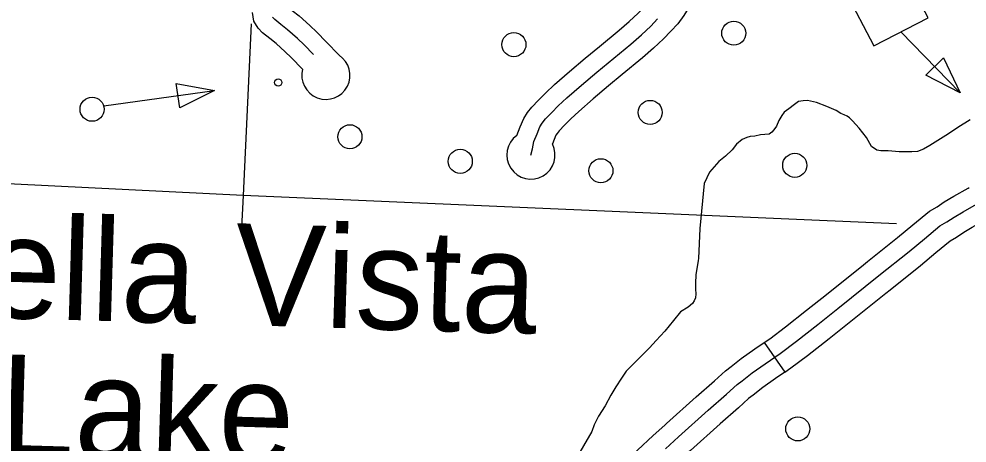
# Model space of a CAD drawing. Extents: x 653372 to 905732, y 627442 to 787275.
# Drawn here: x 658291 to 662227, y 769241 to 771003 of the extents above; entities that cross this region are included whole.
import ezdxf

# ---------------------------------------------------------------- set-up
doc = ezdxf.new("R2010")
doc.units = 0
for name, color, linetype in [('31', 7, 'Continuous'), ('35', 7, 'Continuous'), ('4', 7, 'Continuous'), ('5', 7, 'Continuous'), ('56', 7, 'Continuous'), ('58', 7, 'Continuous')]:
    doc.layers.add(name, color=color, linetype=linetype)

msp = doc.modelspace()

# ---------------------------------------------------------------- linework, layer by layer
at = {"layer": '31'}
msp.add_line((661384.9, 769658.5), (661470.5, 769535.3), dxfattribs=at)
for points in [[(659437.8, 771319.5), (659441.7, 771308.7), (659449.5, 771282.5), (659456.1, 771260.8), (659461.2, 771237.1), (659464.4, 771216), (659463.9, 771197.5), (659463.9, 771186.6), (659464.1, 771171.7), (659462, 771155.6), (659458.9, 771137.9), (659453.6, 771119.7), (659449.5, 771106.2), (659442.6, 771083.9), (659431.9, 771060.4), (659422.9, 771040.5), (659425.5, 771038.4), (659454.4, 771015.5), (659499.1, 770976.1), (659527.5, 770947.9), (659566.6, 770908.2), (659619.9, 770852.2)], [(660700.3, 770888.2), (660782, 770955.6), (660824.6, 770992.8), (660861.6, 771026.9), (660887.3, 771053.9), (660910.4, 771079.4), (660927.3, 771101.2), (660943.4, 771128.1), (660960.6, 771159.7), (660982.2, 771202.4), (660989.1, 771218.3), (660998.8, 771243.1), (661001.6, 771253.2)], [(661146.4, 771214), (661141.5, 771195.9), (661127.7, 771160.9), (661118, 771138.5), (661093.4, 771090), (661073.6, 771053.7), (661051.4, 771016.5), (661025.5, 770983), (660997.2, 770951.8), (660966.9, 770920), (660924.8, 770881.2), (660879, 770841.2), (660795.7, 770772.5)], [(659468.5, 770794.1), (659421.2, 770842), (659396.5, 770866.5), (659358.2, 770900.4), (659331.8, 770921.2), (659302.2, 770945.1), (659283.7, 770964.8), (659266, 770994), (659261, 771030.3)], [(659513.2, 770855.6), (659474.4, 770894.9), (659447.8, 770921.3), (659406.3, 770957.9), (659378.7, 770979.8), (659353.3, 771000.3), (659343.7, 771010.5)], [(660416.5, 770437.4), (660422.3, 770463.2), (660428.6, 770493.3), (660441.6, 770525.9), (660453.3, 770554.1), (660463.4, 770570.1), (660477.2, 770587.5), (660502.4, 770613.5), (660529.2, 770641.4), (660564.7, 770674.5), (660626, 770727.8), (660689.7, 770782.3), (660830.5, 770898.4), (660874.7, 770937), (660914.2, 770973.4), (660942.3, 771002.9)], [(660357.9, 770518.5), (660372.1, 770554.1), (660386.4, 770588.8), (660402.2, 770613.5), (660420.6, 770636.9), (660448.4, 770665.6), (660476.6, 770694.9), (660514.5, 770730.3), (660577, 770784.6), (660641.5, 770839.8), (660700.3, 770888.2)], [(660795.7, 770772.5), (660738, 770724.9), (660675, 770671), (660614.9, 770618.7), (660581.8, 770588), (660556.3, 770561.4), (660533.7, 770538.1), (660524.7, 770526.7), (660520.1, 770519.4), (660505.3, 770483.4)], [(661796.4, 769980.8), (661813.9, 769994.9), (661938.4, 770094.8), (662002, 770147.8), (662071.4, 770204.5), (662102.8, 770222.6), (662132.4, 770243.1), (662172.6, 770266.9), (662231.5, 770300.1), (662236.3, 770302.4)], [(660974.7, 769217.3), (661029.2, 769266.1), (661152, 769376.8), (661227.6, 769443.5), (661272.1, 769483.4), (661293.1, 769499.2), (661334.3, 769532), (661389, 769570), (661451.5, 769613.4), (661519, 769664), (661607.6, 769733.4), (661690.9, 769799.9), (661860.8, 769936.4), (661985.9, 770036.7), (662049.8, 770089.9), (662114.2, 770142.6), (662143, 770159.2), (662172.9, 770179.9), (662210.2, 770202), (662265.7, 770233.3)], [(661890.3, 769863.9), (661907.8, 769877.9), (662033.3, 769978.6), (662097.5, 770032), (662156.9, 770080.7), (662183.1, 770095.8), (662213.4, 770116.8), (662247.7, 770137.1), (662299.8, 770166.5), (662299.1, 770166.1)], [(661384.9, 769658.5), (661407.7, 769674.3), (661473.3, 769723.5), (661561, 769792.2), (661644, 769858.4), (661796.4, 769980.8)], [(661470.5, 769535.3), (661495.4, 769552.6), (661564.6, 769604.4), (661654.1, 769674.6), (661737.8, 769741.3), (661890.3, 769863.9)], [(660972.2, 769315.7), (660979.1, 769321.9), (661102.1, 769432.7), (661177.8, 769499.5), (661224.4, 769541.4), (661247.2, 769558.5), (661289.5, 769592.2), (661346.2, 769631.6), (661384.9, 769658.5)], [(661470.5, 769535.3), (661431.8, 769508.4), (661379.1, 769471.8), (661339, 769439.9), (661319.7, 769425.4), (661277.5, 769387.5), (661201.9, 769320.8), (661079.3, 769210.3), (661072.3, 769204)], [(660588, 768947.2), (660645.2, 769004.8), (660704.4, 769064.7), (660786.9, 769142.9), (660858.5, 769210.9), (660923.9, 769272.5), (660972.2, 769315.7)]]:
    msp.add_lwpolyline(points, dxfattribs=at)
for centre, start, end in [((659565.2, 770768.5), 165.1978, 56.7895), ((660416.5, 770437.4), 125.8432, 27.407)]:
    msp.add_arc(centre, 100, start, end, dxfattribs=at)
at = {"layer": '35'}
for points in [[(662240.1, 770583.9), (662188, 770552), (662150.1, 770525.7), (662072.6, 770477.7), (662045.4, 770461.4), (662020.7, 770452.5), (661997.6, 770450.2), (661945.7, 770450.3), (661899.9, 770454.7), (661869.5, 770454.8), (661852.5, 770458.3), (661830.7, 770472.3), (661809.3, 770510), (661779.3, 770549.5), (661751.3, 770579.3), (661738.3, 770591.5), (661728.9, 770599.2), (661717.2, 770604), (661702.6, 770610.4), (661682.9, 770622.1), (661644.8, 770638.9), (661601.6, 770655), (661564, 770663.5), (661546.9, 770662.6), (661526.8, 770660.2), (661510.9, 770647.3), (661487.3, 770628.7), (661467.7, 770616), (661457.6, 770601.5), (661445.9, 770581), (661436.2, 770556.8), (661425.4, 770541.6), (661416.2, 770532.2), (661405.6, 770524.4), (661387.8, 770522.7), (661369.2, 770521), (661346, 770515.8), (661326.7, 770514.1), (661312.5, 770510.9), (661293.7, 770502.5), (661269.4, 770482.5), (661251.6, 770458.5), (661224.6, 770432.5), (661196.5, 770411.1), (661158.2, 770366.3), (661135.7, 770318.7), (661118.1, 770132.4), (661112, 770007.5)], [(661112, 770007.5), (661110.4, 769998.7), (661101, 769940), (661099.2, 769905.1), (661099, 769879.8), (661100.9, 769860.6), (661100, 769843.5), (661094.4, 769832.1), (661086.7, 769821), (661068.8, 769805.5), (661037.2, 769786.2), (661007.6, 769749.6), (660972.1, 769706), (660935.7, 769667.2), (660908.1, 769636.3), (660857.8, 769585.3), (660811.8, 769539.8), (660791.8, 769510.5), (660769, 769474.7), (660747.8, 769439.5), (660724.2, 769395.6), (660696.2, 769352.1), (660678.7, 769316.6), (660668.6, 769289.2), (660575.7, 769127.1)]]:
    msp.add_lwpolyline(points, dxfattribs=at)
at = {"layer": '4'}
msp.add_lwpolyline([(659254.6, 770982.8), (659221.3, 770268.9), (659215, 770134.7)], dxfattribs=at)
at = {"layer": '5'}
for points in [[(659221.3, 770268.9), (657294.5, 770364.4)], [(661933.7, 770152.2), (659221.3, 770268.9)]]:
    msp.add_lwpolyline(points, dxfattribs=at)
at = {"layer": '56'}
for p, q in [((658944.1, 770735), (659102.7, 770705.5)), ((658958.1, 770634), (658944.1, 770735)), ((659102.7, 770705.5), (658958.1, 770634))]:
    msp.add_line(p, q, dxfattribs=at)
msp.add_lwpolyline([(658643.4, 770641.9), (659102.7, 770705.5)], dxfattribs=at)
for centre, radius in [((661258.4, 770943.7), 50), ((660345.5, 770896.1), 50), ((659367.3, 770738.9), 15), ((658594.4, 770627.6), 50), ((660911.4, 770614.6), 50), ((659664.8, 770513.3), 50), ((660123, 770411.2), 50), ((660706.7, 770372.2), 50), ((661511.6, 770394.6), 50), ((661524.1, 769299.6), 50)]:
    msp.add_circle(centre, radius, dxfattribs=at)
at = {"layer": '58'}
for p, q in [((662055.5, 770769.6), (662128.6, 770840.7)), ((662128.6, 770840.7), (662198.7, 770695.4)), ((662198.7, 770695.4), (662055.5, 770769.6))]:
    msp.add_line(p, q, dxfattribs=at)
msp.add_lwpolyline([(661839.3, 770890.7), (662064.8, 771007.6), (662003.1, 771126.6), (661896.4, 771071.3), (661841.2, 771177.8), (661722.4, 771116.2)], close=True, dxfattribs=at)
msp.add_lwpolyline([(661952.1, 770949.1), (662198.7, 770695.4)], dxfattribs=at)

# ---------------------------------------------------------------- texts
at = {"layer": '35'}
for s, height, p in [('Bella Vista', 422.399, (657768.9, 769774.4)), ('Lake', 422.4, (658203.9, 769187.9))]:
    msp.add_text(s, height=height, rotation=358.28, dxfattribs=at).set_placement(p)

doc.saveas('drawing.dxf')
